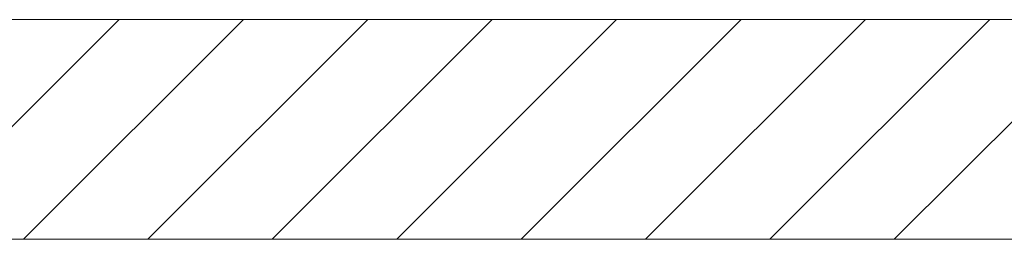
# Model space of a CAD drawing. Extents: x -620 to 300, y 62 to 1162.
# Tile 265 of 300: x 206.22 to 217.42, y 959.49 to 961.99. Entities that reach past the tile are written whole.
import ezdxf
from ezdxf.lldxf.tags import DXFTag

# ---------------------------------------------------------------- set-up
doc = ezdxf.new("R2010")
doc.units = 0
doc.layers.get('0').update_dxf_attribs({"lineweight": 13})
doc.layers.add('E_Detail_Linie_Text_Bem', color=7, linetype='Continuous', lineweight=13)
doc.layers.add('E_Detail_Wandschraffur', color=7, linetype='Continuous', lineweight=5, true_color=0xc0c0c0)
tags = doc.linetypes.add('fein_strichliert', pattern=[4, 1, -2, 1]).pattern_tags.tags
tags[8:9] = [DXFTag(74, 4), DXFTag(75, 0), DXFTag(340, '0'), DXFTag(46, 0.0), DXFTag(50, 0.0), DXFTag(44, 0.0), DXFTag(45, 0.0)]
tags[6:7] = [DXFTag(74, 4), DXFTag(75, 0), DXFTag(340, '0'), DXFTag(46, 0.0), DXFTag(50, 0.0), DXFTag(44, 0.0), DXFTag(45, 0.0)]
tags[4:5] = [DXFTag(74, 4), DXFTag(75, 0), DXFTag(340, '0'), DXFTag(46, 0.0), DXFTag(50, 0.0), DXFTag(44, 0.0), DXFTag(45, 0.0)]

# ---------------------------------------------------------------- blocks, each defined once
blk = doc.blocks.new('Referenz-A06G94EW8I')
at = {"layer": 'E_Detail_Linie_Text_Bem', "linetype": 'Continuous', "ltscale": 0.13}
for p, q in [((227.511, 961.992), (176.184, 961.992)), ((176.184, 959.492), (225.011, 959.492)), ((186.576, 959.492), (227.511, 959.492))]:
    blk.add_line(p, q, dxfattribs=at)
at = {"layer": 'E_Detail_Wandschraffur', "linetype": 'ByBlock', "ltscale": 0.13}
for p, q in [((204.854, 959.492), (207.354, 961.992)), ((207.682, 959.492), (210.182, 961.992)), ((210.51, 959.492), (213.01, 961.992)), ((213.339, 959.492), (215.839, 961.992)), ((216.167, 959.492), (218.667, 961.992))]:
    blk.add_line(p, q, dxfattribs=at)
at = {"layer": 'E_Detail_Wandschraffur', "linetype": 'fein_strichliert', "ltscale": 0.13}
for p, q in [((206.268, 959.492), (208.768, 961.992)), ((209.096, 959.492), (211.596, 961.992)), ((211.925, 959.492), (214.425, 961.992)), ((214.753, 959.492), (217.253, 961.992))]:
    blk.add_line(p, q, dxfattribs=at)

msp = doc.modelspace()

# ---------------------------------------------------------------- block references
at = {"color": 8, "lineweight": 25, "ltscale": 0.25, "true_color": 0x808080}
msp.add_blockref('Referenz-A06G94EW8I', (0, 0), dxfattribs=at)

doc.saveas('drawing.dxf')
